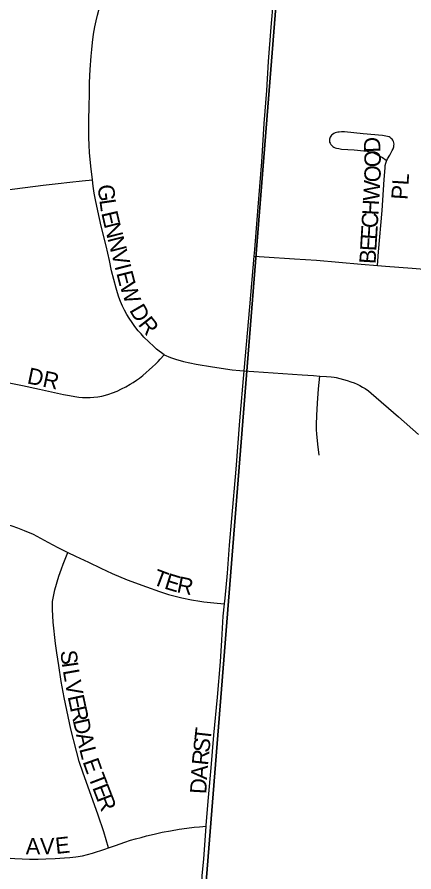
# Model space of a CAD drawing. Extents: x 1410790 to 1770854, y 448063 to 770588.
# Drawn here: x 1521556 to 1522773, y 616842 to 619468 of the extents above; entities that cross this region are included whole.
import ezdxf

# ---------------------------------------------------------------- set-up
doc = ezdxf.new("R2010")
doc.units = 0
for name, color, linetype in [('GM_X_City_Street', 7, 'Continuous'), ('GM_X_City_Street_Text', 7, 'Continuous'), ('GM_X_Section', 7, 'Continuous')]:
    doc.layers.add(name, color=color, linetype=linetype)

msp = doc.modelspace()

# ---------------------------------------------------------------- linework, layer by layer
at = {"layer": 'GM_X_City_Street'}
for points in [[(1522282.6, 618733.1), (1522284.3, 618754.1), (1522294.4, 618871.4), (1522306.3, 619023.5), (1522313.7, 619140.7), (1522321.9, 619242.2), (1522326.5, 619331.3), (1522334.7, 619436.7), (1522342, 619519.1), (1522347.5, 619594.2), (1522361.4, 619751.4), (1522369.9, 619855.1)], [(1521786.6, 618968), (1521782, 619010.2), (1521779.6, 619031.4), (1521778, 619051), (1521776.5, 619075.6), (1521776, 619096.6), (1521775.5, 619146.5), (1521776.2, 619198.1), (1521777.2, 619227.4), (1521778.1, 619267), (1521779.9, 619307.2), (1521782.6, 619348), (1521784.5, 619367.8), (1521787.1, 619389.6), (1521790.3, 619415.3), (1521794.3, 619438), (1521797.8, 619456), (1521802, 619473.6), (1521807.3, 619493.1), (1521813.8, 619513.6), (1521819.6, 619530.9), (1521825.5, 619546.3)], [(1522660.5, 618704.8), (1522664.1, 618746.7), (1522675.1, 618874), (1522681.9, 618968.9), (1522684, 619005.3), (1522685, 619012.2), (1522686.7, 619018.9), (1522688.9, 619025.5), (1522691.6, 619032), (1522698.4, 619043.9), (1522706.3, 619057.7), (1522708.9, 619063), (1522710.7, 619069), (1522711.5, 619073.2), (1522711.7, 619077.3), (1522711, 619081.5), (1522710, 619085.3), (1522708.2, 619089.3), (1522705.8, 619092.5), (1522703, 619095.3), (1522699.6, 619097.7), (1522696.3, 619099.7), (1522692, 619101.2), (1522686.5, 619102.5), (1522681.5, 619103.4), (1522676.7, 619103.9), (1522616.8, 619109.7), (1522559.4, 619114.9), (1522550.9, 619115.1), (1522543.7, 619114.8), (1522539.4, 619114.2), (1522535, 619113.1), (1522530.9, 619111.9), (1522526.8, 619109.9), (1522523.3, 619107.7), (1522520.1, 619105.1), (1522517.5, 619101.8), (1522515.7, 619099), (1522514.3, 619095.8), (1522513.6, 619093.2), (1522513.4, 619090.6), (1522513.6, 619087.3), (1522514.2, 619083.8), (1522515.6, 619080.4), (1522517.9, 619076.5), (1522520.4, 619073.7), (1522524, 619070.6), (1522527, 619068.5), (1522531.1, 619066.5), (1522535, 619065.3), (1522542.4, 619063.7), (1522550.4, 619062.6), (1522589.4, 619060), (1522619.3, 619057.5), (1522624.2, 619056.9), (1522629.6, 619056.1), (1522634.2, 619055.2), (1522638.8, 619054.3), (1522642.3, 619053.3), (1522645.8, 619052), (1522651, 619049.8), (1522654.4, 619048.1), (1522659.7, 619045.4), (1522667.8, 619041), (1522675.9, 619036.1), (1522688, 619028.2)], [(1521460.2, 618929.4), (1521635.7, 618951.2), (1521681.3, 618956.8), (1521717.1, 618961.1), (1521755.3, 618965), (1521786.6, 618968)], [(1522006.6, 618430.8), (1521983.1, 618447.8), (1521975, 618455.7), (1521944.5, 618485), (1521935.6, 618494.5), (1521927.2, 618504.2), (1521916.7, 618517.7), (1521908, 618530.1), (1521899.6, 618543.1), (1521892.6, 618554.8), (1521885.2, 618567.8), (1521878.9, 618580.4), (1521872.7, 618594.1), (1521867.7, 618607.1), (1521863.3, 618620.5), (1521859.1, 618634.8), (1521845.4, 618688.6), (1521838.5, 618720.4), (1521828.3, 618765.2), (1521813.7, 618825.2), (1521802.8, 618872.8), (1521796.1, 618907), (1521792.2, 618927.4), (1521789, 618948.5), (1521786.6, 618968)], [(1522251.8, 618381.1), (1522269.7, 618578.2), (1522282.6, 618733.1)], [(1522282.6, 618733.1), (1522313.8, 618731.2), (1522406.3, 618725.6), (1522473.7, 618721.2), (1522610.9, 618708.8), (1522660.5, 618704.8)], [(1522660.5, 618704.8), (1522686, 618703.1), (1522767.8, 618696.8), (1522816.8, 618692.5)], [(1521521.3, 618346.5), (1521572.5, 618335.8), (1521623.8, 618325), (1521697.4, 618308.8), (1521716.1, 618305), (1521733.1, 618302.2), (1521744.5, 618300.7), (1521756.4, 618299.6), (1521768.3, 618298.9), (1521779.9, 618299.4), (1521791.1, 618300), (1521803.3, 618301.6), (1521815, 618303.5), (1521826.3, 618306.5), (1521837.4, 618309.8), (1521848.6, 618313.8), (1521862.1, 618319.3), (1521876, 618325.9), (1521888.8, 618332.4), (1521902.4, 618339.8), (1521912, 618345.6), (1521922.2, 618352.4), (1521931.3, 618358.8), (1521940.7, 618366.5), (1521970.8, 618393.6), (1521979.9, 618401.8), (1521988.1, 618409.8), (1521994.1, 618416.8), (1522006.6, 618430.8)], [(1522006.6, 618430.8), (1522025.8, 618422.1), (1522041, 618416.8), (1522066.2, 618409.8), (1522104.8, 618401.5), (1522154.5, 618393.1), (1522215.1, 618384.8), (1522238.4, 618382.4), (1522251.8, 618381.1)], [(1522191.8, 617666), (1522193.9, 617682.6), (1522201, 617760), (1522207.4, 617846.1), (1522213.8, 617927.7), (1522227.1, 618079.5), (1522238.5, 618227.3), (1522251.8, 618381.1)], [(1522251.8, 618381.1), (1522429.6, 618368.9), (1522465.1, 618366.7), (1522483.7, 618365.3)], [(1522481.9, 618122.3), (1522478, 618155.5), (1522475.1, 618187.5), (1522474.3, 618200.5), (1522474.3, 618216.5), (1522474.8, 618243.8), (1522476.7, 618281.5), (1522480, 618325.5), (1522483.7, 618365.3)], [(1522483.7, 618365.3), (1522504.9, 618364.1), (1522518.5, 618362.8), (1522528.1, 618361.4), (1522534.6, 618360.3), (1522545.2, 618357.9), (1522557, 618354.9), (1522568.2, 618351.5), (1522579.3, 618347.9), (1522589.5, 618344.4), (1522598.6, 618340.5), (1522606.9, 618336.4), (1522615.4, 618331.4), (1522623.2, 618326.5), (1522632.9, 618319.5), (1522641.1, 618312.9), (1522725.6, 618240.4), (1522787.1, 618186.2)], [(1521096.6, 617987.1), (1521145.2, 617976.5), (1521222.8, 617963.9), (1521361, 617941.7), (1521412.3, 617933.8), (1521451.6, 617927.7), (1521484.9, 617919.8), (1521511.3, 617913.2), (1521538.9, 617905), (1521556.7, 617899.4), (1521576.9, 617891.2), (1521604.4, 617879.1), (1521650.1, 617855.4), (1521680.9, 617838.6), (1521711.6, 617823.6)], [(1521836.2, 616915.6), (1521828.9, 616940.4), (1521821.4, 616965.5), (1521803.8, 617016.1), (1521783.1, 617076.6), (1521757.9, 617145.5), (1521746.4, 617181.5), (1521738, 617212.9), (1521720.3, 617280.3), (1521699.7, 617378.3), (1521690.5, 617426.5), (1521683.6, 617476.3), (1521677.4, 617515.1), (1521673.1, 617544.2), (1521666.1, 617609), (1521663.7, 617647.8), (1521663.7, 617672.3), (1521667.8, 617692.9), (1521671.1, 617708.8), (1521683.8, 617750.5), (1521692, 617773), (1521697.2, 617787.4), (1521703.2, 617802.4), (1521711.6, 617823.6)], [(1521711.6, 617823.6), (1521734.4, 617812.4), (1521774.1, 617793.1), (1521812.7, 617774.9), (1521846.8, 617759), (1521893.6, 617739), (1521952.3, 617717.9), (1521992.5, 617703.8), (1522020.1, 617694.4), (1522061, 617683.7), (1522090.9, 617678), (1522115.8, 617673.3), (1522128.5, 617671.9), (1522169.7, 617668.1), (1522191.8, 617666)], [(1522135.7, 616983.1), (1522135.9, 616985.8), (1522142.3, 617071), (1522150.6, 617161.8), (1522158.8, 617262.5), (1522169.8, 617378.9), (1522179, 617487.9), (1522183.5, 617553.9), (1522188.1, 617627.2), (1522191.8, 617666)], [(1521836.2, 616915.6), (1521857.6, 616923.2), (1521886.4, 616933.5), (1521903.7, 616939.2), (1521918.9, 616943.5), (1521935.8, 616948.3), (1521952.8, 616952.5), (1521976.4, 616958.3), (1522000.9, 616963.8), (1522026.5, 616968.7), (1522052.8, 616973.3), (1522076, 616976.9), (1522098.5, 616979.4), (1522114.9, 616981), (1522135.7, 616983.1)], [(1522170.2, 616619.6), (1522158.5, 616627.2), (1522151.1, 616635), (1522137.6, 616650.4), (1522126.9, 616668.1), (1522120, 616687.5), (1522117.2, 616707.8), (1522117.6, 616744.5), (1522122.3, 616799.9), (1522123.6, 616831.2), (1522128.6, 616881.4), (1522135.7, 616983.1)], [(1520749, 616911.9), (1520851.1, 616906.4), (1521000.9, 616902.5), (1521144.5, 616900.5), (1521242.5, 616896.7), (1521421.4, 616891.1), (1521489.9, 616887.4), (1521548.6, 616883.7), (1521594, 616881.7), (1521619.9, 616881.3), (1521643.4, 616881.9), (1521672, 616883.2), (1521701.3, 616885), (1521717, 616886.1), (1521735.2, 616888), (1521755.8, 616891.8), (1521787.2, 616899.6), (1521824.4, 616911.5), (1521836.2, 616915.6)]]:
    msp.add_lwpolyline(points, dxfattribs=at)
at = {"layer": 'GM_X_Section'}
for points in [[(1522551.9, 622046.6), (1522119.9, 616619.5), (1516186.2, 616821.5), (1516639.8, 622176)], [(1527751.7, 620502.8), (1527349.3, 615167.2), (1522119.9, 616619.5), (1522551.9, 622046.6)]]:
    msp.add_lwpolyline(points, close=True, dxfattribs=at)

# ---------------------------------------------------------------- texts
at = {"layer": 'GM_X_City_Street_Text'}
for s, rotation, p in [('D', 92.6083, (1522670.4, 619052.5)), ('O', 91.5255, (1522671.6, 619007.5)), ('O', 87.3527, (1522669.5, 618959.6)), ('PL', 86.4262, (1522753, 618905.7)), ('W', 86.6666, (1522666.2, 618901.8)), ('G', 276.5043, (1521802.4, 618951)), ('L', 278.0317, (1521807.6, 618905.8)), ('H', 86.6715, (1522663.6, 618857.9)), ('E', 282.9402, (1521813.4, 618866.4)), ('C', 86.6585, (1522661.3, 618818.4)), ('N', 284.261, (1521821.6, 618830.8)), ('E', 86.652, (1522659.3, 618783.2)), ('N', 284.2896, (1521832.4, 618788.2)), ('E', 86.6641, (1522657.2, 618748.1)), ('V', 284.2966, (1521843.3, 618745.5)), ('B', 86.6585, (1522654.9, 618708.5)), ('I', 284.2928, (1521854.1, 618702.9)), ('E', 284.2963, (1521859.6, 618681.6)), ('W', 288.4438, (1521869.4, 618643.7)), ('D', 300.2309, (1521898.5, 618567.7)), ('R', 308.1961, (1521924.9, 618523.4)), ('DR', 348.1061, (1521583.8, 618343.2)), ('T', 339.2489, (1521968.1, 617726.7)), ('E', 343.0413, (1522004.4, 617713.1)), ('R', 348.3392, (1522042.9, 617701.6)), ('S', 276.5016, (1521688.1, 617520.7)), ('I', 277.945, (1521692.2, 617484.4)), ('L', 280.1035, (1521695.6, 617460.6)), ('V', 280.6549, (1521701.9, 617425.4)), ('E', 282.0622, (1521710.3, 617380.9)), ('R', 282.5558, (1521717.7, 617346)), ('D', 282.5992, (1521726.3, 617307.3)), ('T', 83.6477, (1522148.7, 617241.9)), ('A', 282.5992, (1521735.9, 617264.3)), ('S', 83.6749, (1522144.8, 617207)), ('L', 283.9599, (1521745.8, 617220.1)), ('R', 84.1855, (1522140.8, 617167.7)), ('E', 289.5842, (1521755.9, 617180.9)), ('T', 291.0431, (1521772.9, 617134.1)), ('A', 86.3037, (1522138, 617124.3)), ('D', 86.928, (1522135.7, 617080.5)), ('E', 291.0509, (1521785.5, 617101.2)), ('R', 291.0393, (1521798.2, 617068.3)), ('A', 0.6557, (1521582, 616895.8)), ('V', 0.6557, (1521626, 616896.3)), ('E', 6.1022, (1521675.2, 616897.1))]:
    msp.add_text(s, height=50, rotation=rotation, dxfattribs=at).set_placement(p)

doc.saveas('drawing.dxf')
